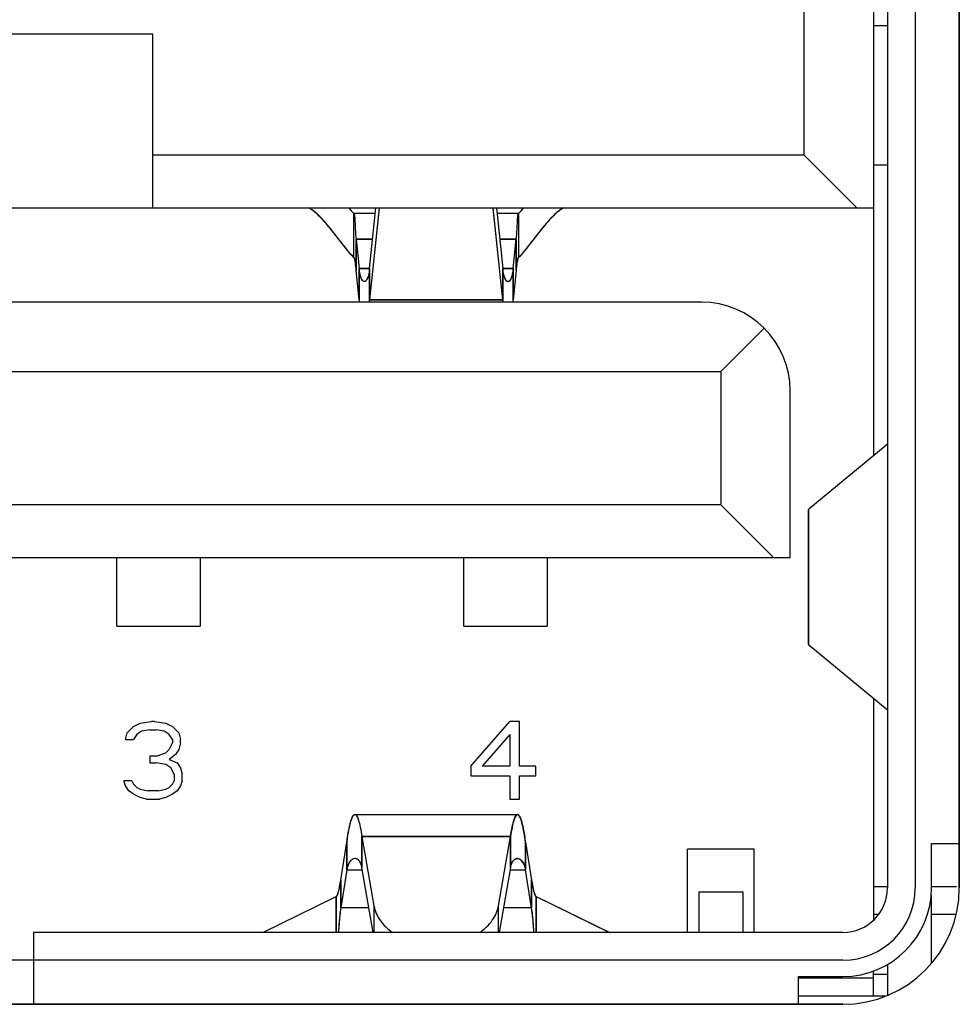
# Model space of a CAD drawing. Header units: millimetres. Extents: x 0 to 1750, y -1720 to 477.
# Tile 307 of 317: x 779.82 to 786.59, y -68.3 to -61.21. Entities that reach past the tile are written whole.
import ezdxf

# ---------------------------------------------------------------- set-up
doc = ezdxf.new("R2010")
doc.units = ezdxf.units.MM
doc.header["$LTSCALE"] = 92.51
for name, color, linetype in [('101301666_14DXF_CONTINUOUS_LINE', 7, 'CONTINUOUS'), ('101301666_DXF_CONTINUOUS_LINE', 7, 'CONTINUOUS'), ('DE-11-072043DXF_CONTINUOUS_LINE', 7, 'CONTINUOUS'), ('DE-13-001875DXF_CONTINUOUS_LINE', 7, 'CONTINUOUS'), ('L_2P_18P8X17DXF_CONTINUOUS_LINE', 7, 'CONTINUOUS'), ('L_SWF_4P06X4DXF_CONTINUOUS_LINE', 7, 'CONTINUOUS'), ('LQFP_128P_16DXF_CONTINUOUS_LINE', 7, 'CONTINUOUS'), ('SOT_23_132_MDXF_CONTINUOUS_LINE', 7, 'CONTINUOUS')]:
    doc.layers.add(name, color=color, linetype=linetype)

msp = doc.modelspace()

# ---------------------------------------------------------------- linework, layer by layer
at = {"layer": '101301666_14DXF_CONTINUOUS_LINE'}
for p, q in [((786.0686, -54.4852), (786.0686, -67.4652)), ((785.9686, -57.6164), (785.9686, -64.3514)), ((785.4686, -62.1852), (785.4686, -59.5652)), ((780.7786, -61.3152), (778.8586, -61.3152)), ((780.7786, -62.5652), (780.7786, -61.3152)), ((785.4686, -62.1852), (780.7786, -62.1852)), ((785.8486, -62.5652), (785.4686, -62.1852)), ((773.6686, -62.5652), (785.9686, -62.5652)), ((782.2249, -62.924), (782.2249, -62.607)), ((782.3805, -62.607), (782.2249, -62.607)), ((782.3388, -63.0029), (782.3849, -62.5652)), ((782.4083, -62.5677), (782.3388, -63.2278)), ((783.2984, -63.2278), (783.2289, -62.5677)), ((783.2523, -62.5652), (783.2984, -63.0029)), ((783.4123, -62.607), (783.2567, -62.607)), ((783.4123, -62.607), (783.4123, -62.924)), ((782.2417, -62.7918), (782.2639, -63.0029)), ((782.2417, -62.7918), (782.2417, -63.0166)), ((782.3611, -62.7918), (782.2417, -62.7918)), ((783.3955, -62.7918), (783.2762, -62.7918)), ((783.3733, -63.0029), (783.3955, -62.7918)), ((783.3955, -63.0166), (783.3955, -62.7918)), ((782.2639, -63.2278), (782.2417, -63.0166)), ((782.2639, -63.2278), (782.2639, -63.0029)), ((782.2639, -63.0029), (782.3388, -63.0029)), ((782.3388, -63.0029), (782.3388, -63.2278)), ((783.2984, -63.2278), (783.2984, -63.0029)), ((783.2984, -63.0029), (783.3733, -63.0029)), ((783.3733, -63.0029), (783.3733, -63.2278)), ((783.3955, -63.0166), (783.3733, -63.2278)), ((782.3038, -63.097), (782.3014, -63.0972)), ((784.7286, -63.2452), (774.9086, -63.2452)), ((782.3388, -63.2278), (783.2984, -63.2278)), ((785.1812, -63.4327), (784.8686, -63.7452)), ((774.7686, -63.7452), (784.8686, -63.7452)), ((784.8686, -63.7452), (784.8686, -64.7052)), ((785.3686, -65.0852), (785.3686, -63.8852)), ((786.0669, -64.2704), (785.502, -64.736)), ((784.8686, -64.7052), (774.7686, -64.7052)), ((785.2486, -65.0852), (784.8686, -64.7052)), ((785.4988, -64.7402), (785.4986, -64.7416)), ((785.4986, -64.7416), (785.4986, -65.7089)), ((785.502, -65.7145), (785.502, -64.736)), ((774.2686, -65.0852), (785.3686, -65.0852)), ((780.5186, -65.5802), (780.5186, -65.0852)), ((781.1186, -65.0852), (781.1186, -65.5802)), ((783.0186, -65.5802), (783.0186, -65.0852)), ((783.6186, -65.0852), (783.6186, -65.5802)), ((780.5186, -65.5802), (781.1186, -65.5802)), ((783.0186, -65.5802), (783.6186, -65.5802)), ((785.4986, -65.7089), (785.4988, -65.7102)), ((785.502, -65.7145), (786.0669, -66.18)), ((785.9686, -66.099), (785.9686, -67.6971)), ((780.5919, -66.3486), (780.6386, -66.301)), ((780.6386, -66.301), (780.6853, -66.2771)), ((780.6853, -66.2771), (780.7669, -66.2652)), ((780.7903, -66.2652), (780.7669, -66.2652)), ((780.7903, -66.2652), (780.8719, -66.2771)), ((780.8719, -66.2771), (780.9186, -66.301)), ((780.9186, -66.301), (780.9653, -66.3486)), ((783.0686, -66.5869), (783.3486, -66.2652)), ((783.4186, -66.2652), (783.3486, -66.2652)), ((783.4186, -66.5869), (783.4186, -66.2652)), ((780.5803, -66.3963), (780.5919, -66.3486)), ((780.6619, -66.3605), (780.6386, -66.3963)), ((780.6969, -66.3367), (780.6619, -66.3605)), ((780.7553, -66.3248), (780.6969, -66.3367)), ((780.7553, -66.3248), (780.8019, -66.3248)), ((780.8603, -66.3367), (780.8019, -66.3248)), ((780.8953, -66.3605), (780.8603, -66.3367)), ((780.9186, -66.3963), (780.8953, -66.3605)), ((780.9653, -66.3486), (780.9769, -66.3963)), ((783.3486, -66.3605), (783.1503, -66.5869)), ((783.3486, -66.3605), (783.3486, -66.5869)), ((780.5803, -66.3963), (780.6386, -66.3963)), ((780.8953, -66.4678), (780.9186, -66.4201)), ((780.9186, -66.3963), (780.9186, -66.4201)), ((780.9769, -66.4201), (780.9653, -66.4678)), ((780.9769, -66.4201), (780.9769, -66.3963)), ((780.7553, -66.5154), (780.7553, -66.5631)), ((780.8019, -66.5154), (780.7553, -66.5154)), ((780.8019, -66.5154), (780.8719, -66.4916)), ((780.8719, -66.4916), (780.8953, -66.4678)), ((780.9419, -66.5035), (780.8953, -66.5393)), ((780.9653, -66.4678), (780.9419, -66.5035)), ((780.7553, -66.5631), (780.8019, -66.5631)), ((780.8719, -66.575), (780.8019, -66.5631)), ((780.9069, -66.5988), (780.8719, -66.575)), ((780.8953, -66.5393), (780.9536, -66.5631)), ((780.9303, -66.6465), (780.9069, -66.5988)), ((780.9536, -66.5631), (780.9769, -66.5988)), ((780.9769, -66.5988), (780.9886, -66.6465)), ((783.0686, -66.5869), (783.0686, -66.6584)), ((783.3486, -66.5869), (783.1503, -66.5869)), ((783.5353, -66.5869), (783.4186, -66.5869)), ((783.5353, -66.6584), (783.5353, -66.5869)), ((780.9303, -66.6465), (780.9303, -66.6942)), ((780.9886, -66.6942), (780.9886, -66.6465)), ((783.0686, -66.6584), (783.3486, -66.6584)), ((783.3486, -66.6584), (783.3486, -66.8252)), ((783.4186, -66.8252), (783.4186, -66.6584)), ((783.4186, -66.6584), (783.5353, -66.6584)), ((780.5803, -66.7299), (780.5686, -66.6942)), ((780.6269, -66.6942), (780.5686, -66.6942)), ((780.6036, -66.7657), (780.5803, -66.7299)), ((780.6269, -66.6942), (780.6386, -66.718)), ((780.6386, -66.718), (780.6619, -66.7418)), ((780.6619, -66.7418), (780.6853, -66.7537)), ((780.8719, -66.7537), (780.8953, -66.7418)), ((780.8953, -66.7418), (780.9186, -66.718)), ((780.9186, -66.718), (780.9303, -66.6942)), ((780.9769, -66.7299), (780.9536, -66.7657)), ((780.9886, -66.6942), (780.9769, -66.7299)), ((780.6386, -66.7895), (780.6036, -66.7657)), ((780.6853, -66.8133), (780.6386, -66.7895)), ((780.6853, -66.7537), (780.7436, -66.7657)), ((780.7319, -66.8252), (780.6853, -66.8133)), ((780.8136, -66.7657), (780.7436, -66.7657)), ((780.8136, -66.7657), (780.8719, -66.7537)), ((780.8719, -66.8133), (780.8253, -66.8252)), ((780.9186, -66.7895), (780.8719, -66.8133)), ((780.9536, -66.7657), (780.9186, -66.7895)), ((780.7319, -66.8252), (780.8253, -66.8252)), ((783.3486, -66.8252), (783.4186, -66.8252)), ((782.2326, -66.9352), (783.4046, -66.9352)), ((782.2841, -67.0934), (782.2841, -67.3183)), ((782.2841, -67.0934), (782.3703, -67.5945)), ((783.3531, -67.0934), (782.2841, -67.0934)), ((783.2669, -67.5945), (783.3531, -67.0934)), ((783.3531, -67.3183), (783.3531, -67.0934)), ((782.1313, -67.409), (782.1742, -67.1352)), ((782.1742, -67.1352), (782.1798, -67.1002)), ((782.1742, -67.3354), (782.1742, -67.1352)), ((783.4631, -67.1352), (783.4574, -67.1004)), ((783.4631, -67.1352), (783.4631, -67.3354)), ((783.4631, -67.1352), (783.5059, -67.409)), ((786.3866, -67.4652), (786.3866, -67.1452)), ((786.3866, -67.1452), (786.5866, -67.1452)), ((784.6286, -67.7852), (784.6286, -67.1852)), ((785.1086, -67.1852), (784.6286, -67.1852)), ((785.1086, -67.7852), (785.1086, -67.1852)), ((782.1742, -67.3354), (782.1313, -67.6092)), ((782.1742, -67.3354), (782.2871, -67.3354)), ((782.3645, -67.7852), (782.2841, -67.3183)), ((783.3531, -67.3183), (783.2728, -67.7852)), ((783.3501, -67.3354), (783.4631, -67.3354)), ((783.5059, -67.6092), (783.4631, -67.3354)), ((782.1313, -67.409), (782.1313, -67.6092)), ((783.5059, -67.6092), (783.5059, -67.409)), ((782.1136, -67.4977), (782.1167, -67.486)), ((783.5205, -67.486), (783.5236, -67.4977)), ((784.7106, -67.4952), (784.7106, -67.7852)), ((785.0286, -67.4952), (784.7106, -67.4952)), ((785.0286, -67.7852), (785.0286, -67.4952)), ((786.3866, -68.0057), (786.3866, -67.5202)), ((781.5691, -67.7849), (782.099, -67.5269)), ((782.099, -67.7852), (782.099, -67.5269)), ((782.099, -67.7852), (782.099, -67.5269)), ((782.3703, -67.5945), (782.3703, -67.7852)), ((783.2669, -67.7852), (783.2669, -67.5945)), ((783.5382, -67.5269), (783.5382, -67.7852)), ((783.5382, -67.5269), (783.5382, -67.7852)), ((783.5382, -67.5269), (784.0681, -67.7849)), ((782.3342, -67.6092), (782.1313, -67.6092)), ((783.5059, -67.6092), (783.303, -67.6092)), ((779.9186, -67.7852), (779.9186, -68.3032)), ((785.7486, -67.7852), (779.9186, -67.7852)), ((786.0686, -68.0171), (786.0686, -68.2397)), ((785.9686, -68.2452), (785.9686, -68.064)), ((785.4286, -68.3032), (785.4286, -68.1032)), ((785.4286, -68.1032), (785.7486, -68.1032)), ((785.9686, -68.1152), (785.4286, -68.1152)), ((786.0522, -68.2452), (785.4286, -68.2452))]:
    msp.add_line(p, q, dxfattribs=at)
for centre, radius, start, end in [((782.3011, -63.0848), 0.0124, 282.6376, 289.62082), ((782.2946, -63.0746), 0.0246, 310.82257, 313.42333), ((782.2287, -63.034), 0.1025, 335.89435, 336.84129), ((782.16, -63.0088), 0.1757, 342.30423, 343.1095), ((783.4746, -63.0096), 0.1729, 197.06334, 197.87888), ((783.406, -63.0351), 0.0997, 203.34089, 204.62482), ((783.342, -63.0754), 0.0236, 227.9599, 229.94435), ((783.336, -63.085), 0.0122, 251.95571, 258.38171), ((783.3358, -63.0859), 0.0114, 258.3835, 269.93118), ((786.2777, -62.805), 4.0359, 186.01337, 186.26278), ((778.325, -62.805), 4.036, 353.73743, 353.98689), ((787.3122, -62.805), 4.036, 186.01311, 186.26257), ((779.3596, -62.8049), 4.0359, 353.73661, 353.98602), ((784.7286, -63.8852), 0.64, 0, 90), ((782.233, -67.2878), 0.0347, 70.57899, 72.17849), ((782.2201, -67.3057), 0.057, 42.33455, 44.23226), ((782.204, -67.318), 0.0772, 31.58819, 33.26842), ((783.4325, -67.3175), 0.0763, 146.47713, 147.92864), ((783.4165, -67.3052), 0.0561, 134.82568, 137.45977), ((781.1589, -67.2701), 0.9821, 349.26247, 349.45456), ((780.9479, -67.2313), 1.1966, 349.47684, 350.32377), ((780.693, -67.1872), 1.4553, 350.30119, 350.44592), ((780.4048, -67.1392), 1.7474, 350.46182, 351.12025), ((785.2324, -67.1392), 1.7474, 188.87975, 189.53818), ((784.9442, -67.1872), 1.4553, 189.55408, 189.69881), ((784.6893, -67.2313), 1.1966, 189.67624, 190.52316), ((784.4784, -67.2701), 0.9821, 190.54543, 190.73754), ((782.0877, -67.5118), 0.0191, 319.45624, 322.29517), ((782.0577, -67.4936), 0.0543, 332.71398, 334.11398), ((781.89, -67.4331), 0.2327, 343.36564, 343.88969), ((781.7187, -67.3877), 0.4099, 346.11513, 346.46675), ((783.9185, -67.3877), 0.4099, 193.53323, 193.88486), ((783.7472, -67.4331), 0.2327, 196.11031, 196.63433), ((783.5795, -67.4936), 0.0543, 205.88611, 207.28599), ((783.5495, -67.5118), 0.0191, 217.70492, 220.54375), ((785.7486, -67.4652), 0.638, 270, 0), ((785.7486, -67.4652), 0.32, 270, 0)]:
    msp.add_arc(centre, radius, start, end, dxfattribs=at)
for points, knots in [([(781.9331, -62.587), (781.9304, -62.5849), (781.9198, -62.5771), (781.9086, -62.57), (781.9001, -62.5652)], [0, 0, 0, 0, 0.259066, 1, 1, 1, 1]), ([(782.1847, -62.8772), (782.1417, -62.8249), (782.0824, -62.7446), (781.9997, -62.6466), (781.9558, -62.6043), (781.9331, -62.587)], [0, 0, 0, 0, 0.527587, 0.777734, 1, 1, 1, 1]), ([(782.1889, -62.5652), (782.1919, -62.5688), (782.2036, -62.583), (782.2157, -62.5969), (782.2249, -62.607)], [0, 0, 0, 0, 0.25465, 1, 1, 1, 1]), ([(782.2249, -62.607), (782.2267, -62.609), (782.2291, -62.6155), (782.231, -62.6275), (782.2324, -62.6442), (782.2339, -62.6755), (782.2358, -62.7253), (782.2392, -62.7678), (782.2417, -62.7918)], [0, 0, 0, 0, 0.04219, 0.10734, 0.19731, 0.312017, 0.61243, 1, 1, 1, 1]), ([(783.3955, -62.7918), (783.3981, -62.7678), (783.4014, -62.7253), (783.4033, -62.6755), (783.4048, -62.6442), (783.4062, -62.6275), (783.4081, -62.6155), (783.4105, -62.609), (783.4123, -62.607)], [0, 0, 0, 0, 0.387569, 0.687983, 0.80269, 0.89266, 0.95781, 1, 1, 1, 1]), ([(783.4123, -62.607), (783.4153, -62.6037), (783.4276, -62.59), (783.4395, -62.5759), (783.4483, -62.5652)], [0, 0, 0, 0, 0.245382, 1, 1, 1, 1]), ([(783.7044, -62.5868), (783.6817, -62.604), (783.6377, -62.6464), (783.5548, -62.7446), (783.4954, -62.8251), (783.4522, -62.8775)], [0, 0, 0, 0, 0.222168, 0.472322, 1, 1, 1, 1]), ([(783.7371, -62.5652), (783.7344, -62.5668), (783.7231, -62.5733), (783.7123, -62.5808), (783.7044, -62.5868)], [0, 0, 0, 0, 0.241267, 1, 1, 1, 1]), ([(782.2249, -62.924), (782.2215, -62.9202), (782.2079, -62.9049), (782.1946, -62.8892), (782.1847, -62.8772)], [0, 0, 0, 0, 0.244703, 1, 1, 1, 1]), ([(783.4522, -62.8775), (783.4489, -62.8815), (783.4359, -62.8972), (783.4225, -62.9127), (783.4123, -62.924)], [0, 0, 0, 0, 0.254939, 1, 1, 1, 1]), ([(782.2266, -62.9266), (782.2284, -62.9303), (782.2311, -62.9406), (782.2347, -62.9597), (782.2383, -62.9859), (782.2405, -63.0057), (782.2417, -63.0166)], [0, 0, 0, 0, 0.133659, 0.347846, 0.638887, 1, 1, 1, 1]), ([(783.3955, -63.0166), (783.3968, -63.0046), (783.3993, -62.9832), (783.4031, -62.9553), (783.4071, -62.9366), (783.41, -62.9265), (783.4123, -62.924)], [0, 0, 0, 0, 0.384235, 0.683673, 0.889981, 1, 1, 1, 1]), ([(782.3014, -63.0972), (782.297, -63.0972), (782.29, -63.0923), (782.2838, -63.083), (782.2763, -63.0671), (782.2689, -63.0401), (782.2654, -63.0164), (782.2639, -63.0029)], [0, 0, 0, 0, 0.123127, 0.211643, 0.322705, 0.615444, 1, 1, 1, 1]), ([(782.3388, -63.0029), (782.3382, -63.0084), (782.3358, -63.0276), (782.3321, -63.0466), (782.3281, -63.0599)], [0, 0, 0, 0, 0.284939, 1, 1, 1, 1]), ([(783.3092, -63.0604), (783.308, -63.0564), (783.3029, -63.0375), (783.3, -63.0182), (783.2984, -63.0029)], [0, 0, 0, 0, 0.213784, 1, 1, 1, 1]), ([(783.3733, -63.0029), (783.3719, -63.0164), (783.3683, -63.0401), (783.361, -63.0671), (783.3534, -63.083), (783.3472, -63.0923), (783.3402, -63.0972), (783.3358, -63.0972)], [0, 0, 0, 0, 0.38456, 0.677296, 0.788355, 0.876871, 1, 1, 1, 1]), ([(782.3223, -63.0759), (782.3215, -63.0776), (782.3186, -63.0836), (782.3149, -63.0893), (782.3115, -63.0925)], [0, 0, 0, 0, 0.294983, 1, 1, 1, 1]), ([(782.3274, -63.0622), (782.327, -63.0633), (782.3257, -63.0674), (782.3242, -63.0714), (782.3229, -63.0743)], [0, 0, 0, 0, 0.265806, 1, 1, 1, 1]), ([(783.3144, -63.0746), (783.314, -63.0737), (783.3124, -63.0698), (783.311, -63.0658), (783.31, -63.0627)], [0, 0, 0, 0, 0.234355, 1, 1, 1, 1]), ([(783.3262, -63.0929), (783.3251, -63.092), (783.3207, -63.0872), (783.3175, -63.0814), (783.3153, -63.0767)], [0, 0, 0, 0, 0.207361, 1, 1, 1, 1]), ([(785.502, -64.736), (785.5016, -64.7363), (785.5003, -64.7375), (785.4991, -64.739), (785.4988, -64.7402)], [0, 0, 0, 0, 0.294571, 1, 1, 1, 1]), ([(785.4988, -65.7102), (785.4989, -65.7106), (785.4996, -65.7123), (785.5009, -65.7136), (785.502, -65.7145)], [0, 0, 0, 0, 0.213704, 1, 1, 1, 1]), ([(782.1798, -67.1002), (782.1838, -67.0768), (782.1914, -67.0358), (782.2023, -66.989), (782.212, -66.9607), (782.2188, -66.9457), (782.2269, -66.9352), (782.2326, -66.9352)], [0, 0, 0, 0, 0.402803, 0.706732, 0.81864, 0.903409, 1, 1, 1, 1]), ([(782.2326, -66.9352), (782.2381, -66.9352), (782.246, -66.9452), (782.2526, -66.9596), (782.2622, -66.9867), (782.2729, -67.0316), (782.2803, -67.0709), (782.2841, -67.0934)], [0, 0, 0, 0, 0.097417, 0.182191, 0.29395, 0.597382, 1, 1, 1, 1]), ([(783.4046, -66.9352), (783.3991, -66.9352), (783.3912, -66.9452), (783.3846, -66.9596), (783.375, -66.9867), (783.3643, -67.0316), (783.3569, -67.0709), (783.3531, -67.0934)], [0, 0, 0, 0, 0.097415, 0.18219, 0.29395, 0.597382, 1, 1, 1, 1]), ([(783.4574, -67.1004), (783.4536, -67.078), (783.4464, -67.0384), (783.4345, -66.9879), (783.4241, -66.9563), (783.4148, -66.9408), (783.4097, -66.9365), (783.4072, -66.9357)], [0, 0, 0, 0, 0.389684, 0.689505, 0.891344, 0.955854, 1, 1, 1, 1]), ([(782.2336, -67.2532), (782.2272, -67.2532), (782.213, -67.2578), (782.1956, -67.275), (782.1815, -67.3017), (782.1761, -67.3233), (782.1742, -67.3354)], [0, 0, 0, 0, 0.175993, 0.39004, 0.66214, 1, 1, 1, 1]), ([(782.2609, -67.266), (782.2597, -67.2647), (782.2549, -67.2602), (782.2491, -67.2567), (782.2446, -67.2551)], [0, 0, 0, 0, 0.26983, 1, 1, 1, 1]), ([(782.2841, -67.3183), (782.2835, -67.3143), (782.2805, -67.3002), (782.2752, -67.2864), (782.2698, -67.2776)], [0, 0, 0, 0, 0.281242, 1, 1, 1, 1]), ([(783.3531, -67.3183), (783.3538, -67.3142), (783.3568, -67.2999), (783.3622, -67.2859), (783.3678, -67.277)], [0, 0, 0, 0, 0.281918, 1, 1, 1, 1]), ([(783.4036, -67.2532), (783.41, -67.2532), (783.4242, -67.2578), (783.4416, -67.275), (783.4557, -67.3017), (783.4612, -67.3233), (783.4631, -67.3354)], [0, 0, 0, 0, 0.17596, 0.390037, 0.662149, 1, 1, 1, 1]), ([(782.1173, -67.4836), (782.1179, -67.4813), (782.1202, -67.4711), (782.1223, -67.4609), (782.1238, -67.4531)], [0, 0, 0, 0, 0.22862, 1, 1, 1, 1]), ([(783.5134, -67.4531), (783.514, -67.4558), (783.516, -67.466), (783.5181, -67.4762), (783.5199, -67.4836)], [0, 0, 0, 0, 0.271036, 1, 1, 1, 1]), ([(782.1065, -67.5173), (782.1071, -67.5161), (782.1096, -67.5104), (782.1116, -67.5045), (782.113, -67.4998)], [0, 0, 0, 0, 0.210935, 1, 1, 1, 1]), ([(783.5242, -67.4998), (783.5247, -67.5015), (783.5266, -67.5074), (783.5287, -67.5133), (783.5307, -67.5173)], [0, 0, 0, 0, 0.289301, 1, 1, 1, 1]), ([(782.3703, -67.5945), (782.3767, -67.6314), (782.4102, -67.7066), (782.4699, -67.7616), (782.5044, -67.7852)], [0, 0, 0, 0, 0.472576, 1, 1, 1, 1]), ([(783.1328, -67.7852), (783.1673, -67.7616), (783.227, -67.7067), (783.2605, -67.6314), (783.2669, -67.5945)], [0, 0, 0, 0, 0.527423, 1, 1, 1, 1]), ([(782.1313, -67.6092), (782.1261, -67.6426), (782.1196, -67.7013), (782.1163, -67.7602), (782.1144, -67.7853)], [0, 0, 0, 0, 0.572885, 1, 1, 1, 1]), ([(783.5228, -67.7853), (783.5209, -67.7602), (783.5176, -67.7013), (783.5111, -67.6426), (783.5059, -67.6092)], [0, 0, 0, 0, 0.427115, 1, 1, 1, 1])]:
    msp.add_open_spline(points, degree=3, knots=knots, dxfattribs=at)
for points in [[(782.2249, -62.924), (782.2256, -62.9247), (782.2262, -62.9257), (782.2266, -62.9266)], [(782.3107, -63.0933), (782.3091, -63.0946), (782.3073, -63.0958), (782.3053, -63.0965)], [(783.3322, -63.0966), (783.3302, -63.096), (783.3284, -63.0948), (783.3268, -63.0935)], [(782.2437, -67.2548), (782.2404, -67.2538), (782.237, -67.2532), (782.2336, -67.2532)], [(782.2686, -67.2757), (782.2667, -67.2727), (782.2645, -67.2699), (782.2622, -67.2674)], [(783.3688, -67.2754), (783.3707, -67.2725), (783.3728, -67.2697), (783.3752, -67.2672)], [(783.3769, -67.2653), (783.3794, -67.2629), (783.3821, -67.2607), (783.385, -67.2589)], [(783.385, -67.2589), (783.3878, -67.2571), (783.391, -67.2556), (783.3942, -67.2546)], [(783.3942, -67.2546), (783.3973, -67.2537), (783.4005, -67.2532), (783.4036, -67.2532)], [(782.099, -67.5269), (782.1002, -67.5263), (782.1013, -67.5253), (782.1022, -67.5242)], [(782.1028, -67.5235), (782.104, -67.5219), (782.105, -67.5202), (782.1059, -67.5185)], [(783.5313, -67.5185), (783.5322, -67.5202), (783.5332, -67.5219), (783.5344, -67.5235)], [(783.535, -67.5242), (783.5359, -67.5253), (783.537, -67.5263), (783.5382, -67.5269)]]:
    msp.add_open_spline(points, degree=3, dxfattribs=at)
at = {"layer": '101301666_DXF_CONTINUOUS_LINE'}
for p, q in [((786.0686, -54.4852), (786.0686, -67.4652)), ((786.2686, -54.4852), (786.2686, -67.4652)), ((786.5866, -54.4852), (786.5866, -67.4652)), ((785.9686, -57.6164), (785.9686, -64.3514)), ((785.4686, -62.1852), (785.4686, -59.5652)), ((780.7786, -61.3152), (778.8586, -61.3152)), ((780.7786, -62.5652), (780.7786, -61.3152)), ((785.4686, -62.1852), (780.7786, -62.1852)), ((785.8486, -62.5652), (785.4686, -62.1852)), ((773.6686, -62.5652), (785.9686, -62.5652)), ((782.3805, -62.607), (782.2249, -62.607)), ((782.2249, -62.924), (782.2249, -62.6071)), ((782.3388, -63.0029), (782.3849, -62.5652)), ((782.4086, -62.5652), (782.3388, -63.2278)), ((783.2984, -63.2278), (783.2286, -62.5652)), ((783.2523, -62.5652), (783.2984, -63.0029)), ((783.4123, -62.607), (783.2567, -62.607)), ((783.4123, -62.607), (783.4123, -62.924)), ((782.2417, -62.7918), (782.2639, -63.0029)), ((782.2417, -63.0166), (782.2417, -62.7918)), ((782.2417, -62.7918), (782.3611, -62.7918)), ((783.2762, -62.7918), (783.3955, -62.7918)), ((783.3733, -63.0029), (783.3955, -62.7918)), ((783.3955, -62.7918), (783.3955, -63.0166)), ((782.2639, -63.2278), (782.2417, -63.0166)), ((782.2639, -63.0029), (782.2639, -63.2278)), ((782.3388, -63.0029), (782.2639, -63.0029)), ((782.3388, -63.2278), (782.3388, -63.0029)), ((783.2984, -63.0029), (783.2984, -63.2278)), ((783.3733, -63.0029), (783.2984, -63.0029)), ((783.3733, -63.2278), (783.3733, -63.0029)), ((783.3955, -63.0166), (783.3733, -63.2278)), ((782.3038, -63.0969), (782.3014, -63.0972)), ((784.7286, -63.2452), (774.9086, -63.2452)), ((783.2984, -63.2278), (782.3388, -63.2278)), ((785.1812, -63.4327), (784.8686, -63.7452)), ((774.7686, -63.7452), (784.8686, -63.7452)), ((784.8686, -63.7452), (784.8686, -64.7052)), ((785.3686, -65.0852), (785.3686, -63.8852)), ((786.0669, -64.2704), (785.502, -64.736)), ((784.8686, -64.7052), (774.7686, -64.7052)), ((785.2486, -65.0852), (784.8686, -64.7052)), ((785.4988, -64.7402), (785.4986, -64.7415)), ((785.4986, -64.7416), (785.4986, -65.7089)), ((785.502, -65.7145), (785.502, -64.736)), ((774.2686, -65.0852), (785.3686, -65.0852)), ((780.5186, -65.5802), (780.5186, -65.0852)), ((781.1186, -65.0852), (781.1186, -65.5802)), ((783.0186, -65.5802), (783.0186, -65.0852)), ((783.6186, -65.0852), (783.6186, -65.5802)), ((780.5186, -65.5802), (781.1186, -65.5802)), ((783.0186, -65.5802), (783.6186, -65.5802)), ((785.4986, -65.7089), (785.4988, -65.7102)), ((785.502, -65.7145), (786.0669, -66.18)), ((785.9686, -66.099), (785.9686, -67.6971)), ((780.5919, -66.3486), (780.6386, -66.301)), ((780.6386, -66.301), (780.6853, -66.2771)), ((780.6853, -66.2771), (780.7669, -66.2652)), ((780.7903, -66.2652), (780.7669, -66.2652)), ((780.7903, -66.2652), (780.8719, -66.2771)), ((780.8719, -66.2771), (780.9186, -66.301)), ((780.9186, -66.301), (780.9653, -66.3486)), ((783.0686, -66.5869), (783.3486, -66.2652)), ((783.4186, -66.2652), (783.3486, -66.2652)), ((783.4186, -66.5869), (783.4186, -66.2652)), ((780.5803, -66.3963), (780.5919, -66.3486)), ((780.6619, -66.3605), (780.6386, -66.3963)), ((780.6969, -66.3367), (780.6619, -66.3605)), ((780.7553, -66.3248), (780.6969, -66.3367)), ((780.7553, -66.3248), (780.8019, -66.3248)), ((780.8603, -66.3367), (780.8019, -66.3248)), ((780.8953, -66.3605), (780.8603, -66.3367)), ((780.9186, -66.3963), (780.8953, -66.3605)), ((780.9653, -66.3486), (780.9769, -66.3963)), ((783.3486, -66.3605), (783.1503, -66.5869)), ((783.3486, -66.3605), (783.3486, -66.5869)), ((780.5803, -66.3963), (780.6386, -66.3963)), ((780.8953, -66.4678), (780.9186, -66.4201)), ((780.9186, -66.3963), (780.9186, -66.4201)), ((780.9769, -66.4201), (780.9653, -66.4678)), ((780.9769, -66.4201), (780.9769, -66.3963)), ((780.7553, -66.5154), (780.7553, -66.5631)), ((780.8019, -66.5154), (780.7553, -66.5154)), ((780.8019, -66.5154), (780.8719, -66.4916)), ((780.8719, -66.4916), (780.8953, -66.4678)), ((780.9419, -66.5035), (780.8953, -66.5393)), ((780.9653, -66.4678), (780.9419, -66.5035)), ((780.7553, -66.5631), (780.8019, -66.5631)), ((780.8719, -66.575), (780.8019, -66.5631)), ((780.9069, -66.5988), (780.8719, -66.575)), ((780.8953, -66.5393), (780.9536, -66.5631)), ((780.9303, -66.6465), (780.9069, -66.5988)), ((780.9536, -66.5631), (780.9769, -66.5988)), ((780.9769, -66.5988), (780.9886, -66.6465)), ((783.0686, -66.5869), (783.0686, -66.6584)), ((783.3486, -66.5869), (783.1503, -66.5869)), ((783.5353, -66.5869), (783.4186, -66.5869)), ((783.5353, -66.6584), (783.5353, -66.5869)), ((780.9303, -66.6465), (780.9303, -66.6942)), ((780.9886, -66.6942), (780.9886, -66.6465)), ((783.0686, -66.6584), (783.3486, -66.6584)), ((783.3486, -66.6584), (783.3486, -66.8252)), ((783.4186, -66.8252), (783.4186, -66.6584)), ((783.4186, -66.6584), (783.5353, -66.6584)), ((780.5803, -66.7299), (780.5686, -66.6942)), ((780.6269, -66.6942), (780.5686, -66.6942)), ((780.6036, -66.7657), (780.5803, -66.7299)), ((780.6269, -66.6942), (780.6386, -66.718)), ((780.6386, -66.718), (780.6619, -66.7418)), ((780.6619, -66.7418), (780.6853, -66.7537)), ((780.8719, -66.7537), (780.8953, -66.7418)), ((780.8953, -66.7418), (780.9186, -66.718)), ((780.9186, -66.718), (780.9303, -66.6942)), ((780.9769, -66.7299), (780.9536, -66.7657)), ((780.9886, -66.6942), (780.9769, -66.7299)), ((780.6386, -66.7895), (780.6036, -66.7657)), ((780.6853, -66.8133), (780.6386, -66.7895)), ((780.6853, -66.7537), (780.7436, -66.7657)), ((780.7319, -66.8252), (780.6853, -66.8133)), ((780.8136, -66.7657), (780.7436, -66.7657)), ((780.8136, -66.7657), (780.8719, -66.7537)), ((780.8719, -66.8133), (780.8253, -66.8252)), ((780.9186, -66.7895), (780.8719, -66.8133)), ((780.9536, -66.7657), (780.9186, -66.7895)), ((780.7319, -66.8252), (780.8253, -66.8252)), ((783.3486, -66.8252), (783.4186, -66.8252)), ((782.2326, -66.9352), (783.4046, -66.9352)), ((782.2841, -67.3183), (782.2841, -67.0934)), ((782.2841, -67.0934), (782.3703, -67.5945)), ((782.2841, -67.0934), (783.3531, -67.0934)), ((783.2669, -67.5945), (783.3531, -67.0934)), ((783.3531, -67.0934), (783.3531, -67.3183)), ((782.1313, -67.409), (782.1742, -67.1352)), ((782.1742, -67.1352), (782.1742, -67.3354)), ((783.4631, -67.3354), (783.4631, -67.1352)), ((783.4631, -67.1352), (783.5059, -67.409)), ((786.3866, -67.4652), (786.3866, -67.1452)), ((786.3866, -67.1452), (786.5866, -67.1452)), ((784.6286, -67.7852), (784.6286, -67.1852)), ((785.1086, -67.1852), (784.6286, -67.1852)), ((785.1086, -67.7852), (785.1086, -67.1852)), ((782.1742, -67.3354), (782.1313, -67.6092)), ((782.1742, -67.3354), (782.2841, -67.3354)), ((782.3645, -67.7852), (782.2841, -67.3183)), ((783.3531, -67.3183), (783.2728, -67.7852)), ((783.3531, -67.3354), (783.4631, -67.3354)), ((783.5059, -67.6092), (783.4631, -67.3354)), ((782.1313, -67.6092), (782.1313, -67.409)), ((782.1313, -67.6092), (782.1313, -67.409)), ((783.5059, -67.409), (783.5059, -67.6092)), ((783.5059, -67.409), (783.5059, -67.6092)), ((784.7106, -67.4952), (784.7106, -67.7852)), ((785.0286, -67.4952), (784.7106, -67.4952)), ((785.0286, -67.7852), (785.0286, -67.4952)), ((786.3866, -68.0057), (786.3866, -67.5202)), ((781.5689, -67.7851), (782.099, -67.5269)), ((782.099, -67.527), (782.099, -67.7852)), ((782.099, -67.527), (782.099, -67.7852)), ((782.3703, -67.5945), (782.3703, -67.7852)), ((783.2669, -67.7852), (783.2669, -67.5945)), ((783.5382, -67.5269), (784.0683, -67.7851)), ((783.5382, -67.7852), (783.5382, -67.527)), ((783.5382, -67.7852), (783.5382, -67.527)), ((782.3342, -67.6092), (782.1313, -67.6092)), ((783.5059, -67.6092), (783.303, -67.6092)), ((779.9186, -67.7852), (779.9186, -68.3032)), ((785.7486, -67.7852), (779.9186, -67.7852)), ((785.7486, -67.9852), (773.8886, -67.9852)), ((786.0686, -68.0171), (786.0686, -68.2397)), ((785.9686, -68.2452), (785.9686, -68.064)), ((785.4286, -68.3032), (785.4286, -68.1032)), ((785.4286, -68.1032), (785.7486, -68.1032)), ((785.9686, -68.1152), (785.4286, -68.1152)), ((785.7486, -68.3032), (773.8886, -68.3032)), ((786.0522, -68.2452), (785.4286, -68.2452))]:
    msp.add_line(p, q, dxfattribs=at)
for centre, radius, start, end in [((783.1525, -61.7705), 1.2491, 219.51165, 222.04424), ((782.4847, -61.7705), 1.2491, 317.95576, 320.48835), ((782.3011, -63.0848), 0.0124, 282.47754, 289.39138), ((782.2947, -63.0748), 0.0244, 310.75273, 313.4138), ((782.1604, -63.009), 0.1753, 342.31024, 343.12437), ((783.4741, -63.0098), 0.1725, 197.04674, 197.87259), ((783.4057, -63.0352), 0.0994, 203.36518, 204.65005), ((783.336, -63.085), 0.0122, 252.19729, 258.57416), ((783.3358, -63.0859), 0.0113, 258.5503, 269.96509), ((786.2754, -62.8053), 4.0336, 186.01259, 186.26182), ((778.3273, -62.8054), 4.0337, 353.73977, 353.98906), ((787.3099, -62.8054), 4.0337, 186.01094, 186.26023), ((779.3618, -62.8053), 4.0336, 353.73818, 353.98741), ((784.7286, -63.8852), 0.64, 0, 90), ((785.0583, -67.5859), 2.9192, 170.42229, 171.11794), ((780.5761, -67.5864), 2.922, 8.88229, 9.5732), ((782.204, -67.3178), 0.0771, 31.47849, 33.17405), ((783.4161, -67.3047), 0.0555, 134.80131, 137.46143), ((785.7486, -67.4652), 0.838, 270, 0), ((785.7486, -67.4652), 0.638, 270, 0), ((785.7486, -67.4652), 0.52, 270, 0), ((785.7486, -67.4652), 0.32, 270, 0)]:
    msp.add_arc(centre, radius, start, end, dxfattribs=at)
for points, knots in [([(782.1847, -62.8772), (782.1362, -62.8182), (782.0705, -62.7279), (781.9769, -62.6219), (781.9263, -62.5797), (781.9001, -62.5652)], [0, 0, 0, 0, 0.539936, 0.788419, 1, 1, 1, 1]), ([(782.2249, -62.607), (782.2294, -62.6119), (782.2314, -62.6329), (782.2338, -62.6695), (782.2358, -62.7255), (782.2392, -62.7679), (782.2417, -62.7918)], [0, 0, 0, 0, 0.106549, 0.311332, 0.612214, 1, 1, 1, 1]), ([(783.3955, -62.7918), (783.398, -62.7679), (783.4014, -62.7255), (783.4034, -62.6695), (783.4058, -62.6329), (783.4078, -62.6119), (783.4123, -62.607)], [0, 0, 0, 0, 0.387787, 0.688668, 0.893451, 1, 1, 1, 1]), ([(783.7371, -62.5652), (783.7109, -62.5797), (783.6602, -62.622), (783.5666, -62.7281), (783.5008, -62.8185), (783.4522, -62.8775)], [0, 0, 0, 0, 0.211587, 0.460093, 1, 1, 1, 1]), ([(782.2249, -62.924), (782.2252, -62.9243), (782.2259, -62.9252), (782.2264, -62.9261), (782.2266, -62.9266)], [0, 0, 0, 0, 0.446656, 1, 1, 1, 1]), ([(782.2266, -62.9266), (782.2313, -62.9361), (782.2354, -62.967), (782.2396, -62.9968), (782.2417, -63.0166)], [0, 0, 0, 0, 0.347526, 1, 1, 1, 1]), ([(783.3955, -63.0166), (783.3976, -62.9968), (783.4018, -62.967), (783.4059, -62.9361), (783.4106, -62.9266)], [0, 0, 0, 0, 0.652492, 1, 1, 1, 1]), ([(783.4106, -62.9266), (783.4108, -62.9261), (783.4113, -62.9252), (783.412, -62.9243), (783.4123, -62.924)], [0, 0, 0, 0, 0.553317, 1, 1, 1, 1]), ([(782.3014, -63.0972), (782.2904, -63.0972), (782.2699, -63.0571), (782.2664, -63.0267), (782.2639, -63.0029)], [0, 0, 0, 0, 0.314616, 1, 1, 1, 1]), ([(782.3388, -63.0029), (782.3382, -63.0084), (782.3359, -63.0275), (782.3321, -63.0466), (782.3281, -63.0599)], [0, 0, 0, 0, 0.284282, 1, 1, 1, 1]), ([(783.3092, -63.0604), (783.308, -63.0564), (783.3029, -63.0375), (783.3, -63.0182), (783.2984, -63.0029)], [0, 0, 0, 0, 0.214331, 1, 1, 1, 1]), ([(783.3733, -63.0029), (783.3708, -63.0267), (783.3673, -63.0571), (783.3468, -63.0972), (783.3358, -63.0972)], [0, 0, 0, 0, 0.685359, 1, 1, 1, 1]), ([(782.3229, -63.0743), (782.3221, -63.0763), (782.3191, -63.0828), (782.3152, -63.0891), (782.3115, -63.0925)], [0, 0, 0, 0, 0.297559, 1, 1, 1, 1]), ([(783.3268, -63.0935), (783.3257, -63.0926), (783.3209, -63.0877), (783.3176, -63.0816), (783.3153, -63.0767)], [0, 0, 0, 0, 0.205001, 1, 1, 1, 1]), ([(785.502, -64.736), (785.5012, -64.7366), (785.4999, -64.7379), (785.499, -64.7395), (785.4988, -64.7402)], [0, 0, 0, 0, 0.55425, 1, 1, 1, 1]), ([(785.4988, -65.7102), (785.499, -65.711), (785.4999, -65.7126), (785.5012, -65.7139), (785.502, -65.7145)], [0, 0, 0, 0, 0.445664, 1, 1, 1, 1]), ([(782.1798, -67.1002), (782.1836, -67.0778), (782.1907, -67.0385), (782.2028, -66.9873), (782.2137, -66.955), (782.224, -66.9376), (782.23, -66.9357)], [0, 0, 0, 0, 0.390503, 0.690739, 0.892778, 1, 1, 1, 1]), ([(782.23, -66.9357), (782.2304, -66.9355), (782.2313, -66.9353), (782.2321, -66.9352), (782.2326, -66.9352)], [0, 0, 0, 0, 0.506453, 1, 1, 1, 1]), ([(782.2326, -66.9352), (782.2381, -66.9352), (782.2505, -66.951), (782.2603, -66.9814), (782.2733, -67.0319), (782.2803, -67.0709), (782.2841, -67.0934)], [0, 0, 0, 0, 0.097469, 0.29367, 0.597491, 1, 1, 1, 1]), ([(783.3531, -67.0934), (783.3569, -67.0709), (783.364, -67.0319), (783.3769, -66.9814), (783.3868, -66.951), (783.3991, -66.9352), (783.4046, -66.9352)], [0, 0, 0, 0, 0.402509, 0.70633, 0.902531, 1, 1, 1, 1]), ([(783.4046, -66.9352), (783.4051, -66.9352), (783.406, -66.9353), (783.4068, -66.9355), (783.4072, -66.9357)], [0, 0, 0, 0, 0.493562, 1, 1, 1, 1]), ([(783.4072, -66.9357), (783.4132, -66.9376), (783.4235, -66.955), (783.4344, -66.9874), (783.4465, -67.0386), (783.4536, -67.078), (783.4574, -67.1004)], [0, 0, 0, 0, 0.107184, 0.30922, 0.609475, 1, 1, 1, 1]), ([(782.2336, -67.2532), (782.2272, -67.2532), (782.2084, -67.2593), (782.1852, -67.2893), (782.1769, -67.3182), (782.1742, -67.3354)], [0, 0, 0, 0, 0.176633, 0.517622, 1, 1, 1, 1]), ([(782.2841, -67.3183), (782.2835, -67.3143), (782.2805, -67.3002), (782.2752, -67.2864), (782.2698, -67.2776)], [0, 0, 0, 0, 0.280364, 1, 1, 1, 1]), ([(783.3688, -67.2754), (783.367, -67.2782), (783.3594, -67.2915), (783.3551, -67.3065), (783.3531, -67.3183)], [0, 0, 0, 0, 0.218703, 1, 1, 1, 1]), ([(783.4631, -67.3354), (783.4612, -67.3234), (783.4538, -67.2907), (783.4264, -67.2532), (783.4036, -67.2532)], [0, 0, 0, 0, 0.348949, 1, 1, 1, 1]), ([(782.099, -67.5269), (782.103, -67.5249), (782.1093, -67.5121), (782.1166, -67.4887), (782.1242, -67.4524), (782.1288, -67.4246), (782.1313, -67.409)], [0, 0, 0, 0, 0.10918, 0.313842, 0.614761, 1, 1, 1, 1]), ([(783.5059, -67.409), (783.5084, -67.4246), (783.513, -67.4524), (783.5207, -67.4887), (783.5279, -67.5121), (783.5342, -67.5249), (783.5382, -67.5269)], [0, 0, 0, 0, 0.385239, 0.686158, 0.89082, 1, 1, 1, 1]), ([(782.3703, -67.5945), (782.3767, -67.6314), (782.4102, -67.7067), (782.4699, -67.7616), (782.5044, -67.7852)], [0, 0, 0, 0, 0.472628, 1, 1, 1, 1]), ([(783.1328, -67.7852), (783.1673, -67.7616), (783.227, -67.7067), (783.2605, -67.6314), (783.2669, -67.5945)], [0, 0, 0, 0, 0.527372, 1, 1, 1, 1]), ([(782.1313, -67.6092), (782.1285, -67.6269), (782.1207, -67.6855), (782.1175, -67.7445), (782.1144, -67.7856)], [0, 0, 0, 0, 0.303107, 1, 1, 1, 1]), ([(783.5228, -67.7856), (783.522, -67.7742), (783.5183, -67.7152), (783.5133, -67.6563), (783.5059, -67.6092)], [0, 0, 0, 0, 0.19369, 1, 1, 1, 1])]:
    msp.add_open_spline(points, degree=3, knots=knots, dxfattribs=at)
for points in [[(782.2249, -62.924), (782.2111, -62.9087), (782.1978, -62.8931), (782.1847, -62.8772)], [(783.4522, -62.8775), (783.4393, -62.8932), (783.426, -62.9088), (783.4123, -62.924)], [(782.3107, -63.0933), (782.3091, -63.0947), (782.3072, -63.0958), (782.3053, -63.0965)], [(782.3274, -63.0622), (782.3261, -63.0663), (782.3246, -63.0704), (782.3229, -63.0743)], [(783.3144, -63.0747), (783.3127, -63.0708), (783.3113, -63.0668), (783.31, -63.0627)], [(783.3323, -63.0966), (783.3303, -63.096), (783.3284, -63.0948), (783.3268, -63.0935)], [(782.2446, -67.2551), (782.2411, -67.2539), (782.2373, -67.2532), (782.2336, -67.2532)], [(782.2622, -67.2673), (782.2574, -67.262), (782.2513, -67.2575), (782.2446, -67.2551)], [(782.2686, -67.2756), (782.2667, -67.2727), (782.2646, -67.2699), (782.2622, -67.2673)], [(783.3752, -67.2672), (783.3728, -67.2697), (783.3707, -67.2725), (783.3688, -67.2754)], [(783.3849, -67.2589), (783.382, -67.2607), (783.3794, -67.2629), (783.377, -67.2653)], [(783.3942, -67.2546), (783.3909, -67.2556), (783.3878, -67.2571), (783.3849, -67.2589)], [(783.4036, -67.2532), (783.4005, -67.2532), (783.3973, -67.2537), (783.3942, -67.2546)]]:
    msp.add_open_spline(points, degree=3, dxfattribs=at)
at = {"layer": 'DE-11-072043DXF_CONTINUOUS_LINE'}
for p, q in [((786.5866, -67.4652), (786.5866, -54.4852)), ((773.8886, -68.3032), (785.7486, -68.3032))]:
    msp.add_line(p, q, dxfattribs=at)
msp.add_arc((785.7486, -67.4652), 0.838, 270, 0, dxfattribs=at)
at = {"layer": 'DE-13-001875DXF_CONTINUOUS_LINE'}
msp.add_line((786.0686, -61.2552), (785.9686, -61.2552), dxfattribs=at)
at = {"layer": 'L_2P_18P8X17DXF_CONTINUOUS_LINE'}
msp.add_line((785.9686, -62.2552), (786.0686, -62.2552), dxfattribs=at)
at = {"layer": 'L_SWF_4P06X4DXF_CONTINUOUS_LINE'}
for p, q in [((785.9686, -67.4551), (786.0686, -67.4551)), ((786.3866, -67.4551), (786.5657, -67.4551))]:
    msp.add_line(p, q, dxfattribs=at)
at = {"layer": 'LQFP_128P_16DXF_CONTINUOUS_LINE'}
for p, q in [((785.9686, -67.655), (786.0061, -67.655)), ((786.3866, -67.655), (786.563, -67.655))]:
    msp.add_line(p, q, dxfattribs=at)
at = {"layer": 'SOT_23_132_MDXF_CONTINUOUS_LINE'}
msp.add_line((785.9686, -68.0868), (786.0686, -68.0868), dxfattribs=at)

doc.saveas('drawing.dxf')
